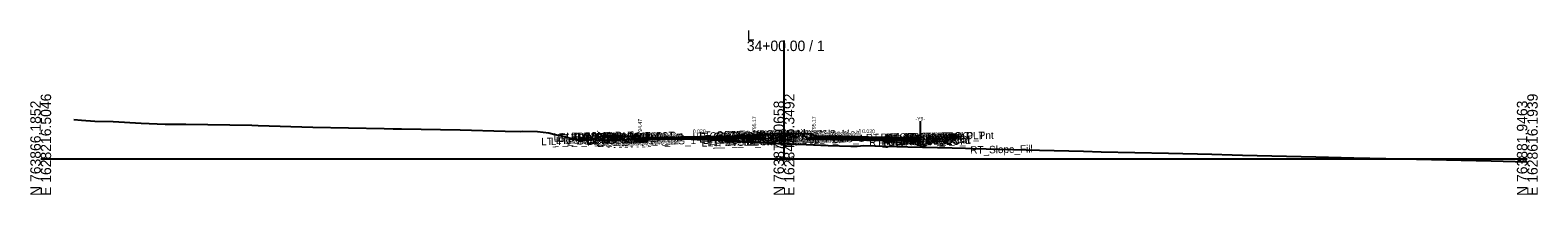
# Model space of a CAD drawing. Extents: x -26 to 4403, y -510 to 9556.
# Drawn here: x 1997.2 to 2402.8, y 3990.3 to 4034.5 of the extents above; entities that cross this region are included whole.
import ezdxf

# ---------------------------------------------------------------- set-up
doc = ezdxf.new("R2010")
doc.units = 0
for name, color, linetype in [('Default', 7, 'Continuous'), ('Exist CMT Pavement', 7, 'Continuous'), ('Exist Cross Section Cell', 7, 'Continuous'), ('Exist XS Center Line Elevation Label', 7, 'Continuous'), ('Exist XS Ground Line', 7, 'Continuous'), ('Prop CMT Conc Surface', 7, 'Continuous'), ('Prop CMT Concrete Structures', 7, 'Continuous'), ('Prop CMT Pvmt Course 1', 7, 'Continuous'), ('Prop CMT Pvmt Course 1 CG', 7, 'Continuous'), ('Prop CMT Pvmt Course 2', 7, 'Continuous'), ('Prop CMT Pvmt Course 2 Wedge', 7, 'Continuous'), ('Prop CMT Pvmt Course 3', 7, 'Continuous'), ('Prop CMT Pvmt Course 3 Wedge', 7, 'Continuous'), ('Prop CMT Pvmt Surface', 7, 'Continuous'), ('Prop CMT Shear Line', 7, 'Continuous'), ('Prop CMT Slope Grass', 7, 'Continuous'), ('Prop CMT Subgrade Earthwork', 7, 'Continuous'), ('Prop XS Hydro Elevations', 7, 'Continuous'), ('Prop XS SE Text', 7, 'Continuous'), ('Prop XS Side Slope Text', 7, 'Continuous'), ('Scratch_Level_0', 7, 'Continuous')]:
    doc.layers.add(name, color=color, linetype=linetype)

msp = doc.modelspace()

# ---------------------------------------------------------------- linework, layer by layer
at = {"layer": 'Exist CMT Pavement'}
msp.add_lwpolyline([(2163.26, 4005.26), (2164.99, 4005.27), (2171.83, 4005.32), (2178.45, 4005.16), (2181.73, 4005.08), (2187.45, 4004.71), (2191.25, 4004.52)], dxfattribs=at)
at = {"layer": 'Exist Cross Section Cell'}
for p, q in [((2200, 4000), (2200, 4031.72)), ((2000, 4000), (2200, 4000)), ((2200, 4000), (2400, 4000))]:
    msp.add_line(p, q, dxfattribs=at)
at = {"layer": 'Exist XS Ground Line'}
msp.add_lwpolyline([(2008.9, 4010.57), (2011.01, 4010.39), (2014.53, 4010.11), (2019.53, 4009.96), (2027.05, 4009.51), (2033.53, 4009.3), (2037.33, 4009.31), (2039.02, 4009.27), (2056.83, 4008.98), (2058.53, 4008.93), (2073.25, 4008.47), (2092.42, 4008.08), (2094.83, 4008.03), (2097.07, 4008), (2112.83, 4007.73), (2124.98, 4007.44), (2129.1, 4007.35), (2129.75, 4007.37), (2133.63, 4007.27), (2136.74, 4006.96), (2138.38, 4006.48), (2140.98, 4005.97), (2143.16, 4005.31), (2146.13, 4005.2), (2149.26, 4005.06), (2149.71, 4004.9), (2157.74, 4005.14), (2161.56, 4005.25), (2164.99, 4005.27), (2171.83, 4005.32), (2178.45, 4005.16), (2181.73, 4005.08), (2187.45, 4004.71), (2196.93, 4004.22), (2200, 4004.1), (2211.92, 4003.59), (2217.99, 4003.4), (2219.67, 4003.35), (2221.5, 4003.51), (2233.34, 4003.21), (2245.27, 4002.91), (2248.82, 4002.81), (2250.78, 4002.77), (2268.71, 4002.28), (2280.63, 4001.99), (2285.3, 4001.88), (2303.47, 4001.45), (2315.15, 4001.26), (2320.55, 4001), (2323.33, 4000.92), (2343.12, 4000.48), (2353.35, 4000.24), (2366.22, 3999.96), (2370.22, 3999.86), (2390.32, 3999.4), (2400, 3999.2)], dxfattribs=at)
at = {"layer": 'Prop CMT Conc Surface'}
for points in [[(2156.75, 4006.06), (2151.75, 4006.16)], [(2161.25, 4005.47), (2161.25, 4005.97), (2160.75, 4005.97)], [(2163.25, 4005.59), (2161.25, 4005.47)], [(2191.25, 4006.15), (2192, 4006.17), (2192, 4006.33), (2192.76, 4006.58)], [(2208.75, 4006.15), (2208, 4006.17), (2208, 4006.33), (2207.24, 4006.58)]]:
    msp.add_lwpolyline(points, dxfattribs=at)
at = {"layer": 'Prop CMT Concrete Structures'}
for points in [[(2151.75, 4005.83), (2151.75, 4006.16)], [(2151.75, 4006.16), (2156.75, 4006.06)], [(2156.75, 4005.73), (2151.75, 4005.83)], [(2156.75, 4006.06), (2156.75, 4005.73)], [(2163.25, 4005.59), (2161.25, 4005.47), (2161.25, 4005.97), (2160.75, 4005.97)], [(2160.75, 4005.97), (2160.75, 4004.96), (2163.25, 4005.01)], [(2163.25, 4005.01), (2163.25, 4005.59)], [(2191.25, 4006.15), (2192, 4006.17), (2192, 4006.33), (2192.76, 4006.58)], [(2191.25, 4005.57), (2191.25, 4006.15)], [(2192.76, 4005.6), (2191.25, 4005.57)], [(2192.76, 4006.58), (2192.76, 4005.6)], [(2208.75, 4006.15), (2208, 4006.17), (2208, 4006.33), (2207.24, 4006.58)], [(2207.24, 4006.58), (2207.24, 4005.6)], [(2207.24, 4005.6), (2208.75, 4005.57)], [(2208.75, 4005.57), (2208.75, 4006.15)], [(2236.75, 4005.01), (2236.75, 4005.59)]]:
    msp.add_lwpolyline(points, dxfattribs=at)
at = {"layer": 'Prop CMT Pvmt Course 1'}
for points in [[(2191.25, 4006.15), (2163.25, 4005.59)], [(2163.25, 4005.34), (2191.25, 4005.9)], [(2163.25, 4005.59), (2163.25, 4005.34), (2163.25, 4005.34)], [(2191.25, 4005.9), (2191.25, 4006.15)], [(2191.25, 4005.9), (2191.25, 4005.9)], [(2208.75, 4006.15), (2236.75, 4005.59)], [(2208.75, 4005.9), (2208.75, 4006.15)], [(2236.75, 4005.34), (2208.75, 4005.9)], [(2208.75, 4005.9), (2208.75, 4005.9), (2208.75, 4005.9)], [(2236.75, 4005.59), (2236.75, 4005.34)]]:
    msp.add_lwpolyline(points, dxfattribs=at)
at = {"layer": 'Prop CMT Pvmt Course 1 CG'}
for points in [[(2163.25, 4005.01), (2160.25, 4004.95), (2159.91, 4004.61)], [(2159.91, 4004.61), (2163.25, 4004.68)], [(2163.25, 4004.68), (2163.25, 4005.01)], [(2191.25, 4005.57), (2193.26, 4005.61), (2193.59, 4005.28)], [(2191.25, 4005.24), (2191.25, 4005.57)], [(2193.59, 4005.28), (2191.25, 4005.24)], [(2208.75, 4005.57), (2206.74, 4005.61), (2206.41, 4005.28)], [(2206.41, 4005.28), (2208.75, 4005.24)], [(2208.75, 4005.24), (2208.75, 4005.57)], [(2236.75, 4004.68), (2236.75, 4005.01)]]:
    msp.add_lwpolyline(points, dxfattribs=at)
at = {"layer": 'Prop CMT Pvmt Course 2'}
for points in [[(2163.25, 4005.01), (2163.25, 4005.01), (2163.25, 4005.34), (2163.25, 4005.34)], [(2163.25, 4005.34), (2163.25, 4005.01)], [(2191.25, 4005.9), (2191.25, 4005.9)], [(2208.75, 4005.57), (2208.75, 4005.9)], [(2208.75, 4005.9), (2236.75, 4005.34)], [(2236.75, 4005.01), (2208.75, 4005.57)], [(2236.75, 4005.34), (2236.75, 4005.01)]]:
    msp.add_lwpolyline(points, dxfattribs=at)
msp.add_lwpolyline([(2191.25, 4005.9), (2191.25, 4005.57), (2191.25, 4005.57)], close=True, dxfattribs=at)
at = {"layer": 'Prop CMT Pvmt Course 2 Wedge'}
for points in [[(2163.25, 4005.34), (2164.99, 4005.38), (2171.83, 4005.51), (2178.45, 4005.65), (2181.73, 4005.71), (2187.45, 4005.83), (2191.25, 4005.9)], [(2163.25, 4005.26), (2163.25, 4005.34)], [(2191.25, 4005.57), (2187.45, 4005.49), (2181.73, 4005.38), (2178.45, 4005.31), (2175.06, 4005.25), (2171.83, 4005.32), (2164.99, 4005.27), (2163.26, 4005.26)], [(2191.25, 4005.9), (2191.25, 4005.57)]]:
    msp.add_lwpolyline(points, dxfattribs=at)
at = {"layer": 'Prop CMT Pvmt Course 3'}
for points in [[(2163.25, 4005.01), (2163.25, 4005.01), (2163.25, 4004.68), (2163.25, 4004.68)], [(2163.25, 4004.68), (2163.25, 4005.01)], [(2191.25, 4005.57), (2191.25, 4005.57), (2191.25, 4005.24), (2191.25, 4005.24)], [(2191.25, 4005.24), (2191.25, 4005.57)], [(2208.75, 4005.57), (2236.75, 4005.01)], [(2208.75, 4005.24), (2208.75, 4005.57)], [(2236.75, 4004.68), (2208.75, 4005.24)], [(2236.75, 4005.01), (2236.75, 4004.68)]]:
    msp.add_lwpolyline(points, dxfattribs=at)
at = {"layer": 'Prop CMT Pvmt Course 3 Wedge'}
for points in [[(2175.05, 4005.25), (2178.45, 4005.31)], [(2191.25, 4004.51), (2187.45, 4004.71), (2181.73, 4005.08), (2178.45, 4005.16), (2175.05, 4005.25)], [(2178.45, 4005.31), (2181.73, 4005.38), (2187.45, 4005.49), (2191.25, 4005.57)], [(2191.25, 4005.57), (2191.25, 4004.51)]]:
    msp.add_lwpolyline(points, dxfattribs=at)
at = {"layer": 'Prop CMT Pvmt Surface'}
for points in [[(2191.25, 4006.15), (2163.25, 4005.59)], [(2208.75, 4006.15), (2236.75, 4005.59)]]:
    msp.add_lwpolyline(points, dxfattribs=at)
at = {"layer": 'Prop CMT Shear Line'}
msp.add_line((2236.75, 4003.79), (2236.75, 4010.05), dxfattribs=at)
at = {"layer": 'Prop CMT Slope Grass'}
for points in [[(2160.75, 4005.97), (2151.25, 4006.16), (2148.09, 4005.11)], [(2192.76, 4006.58), (2200, 4006.73)], [(2207.24, 4006.58), (2200, 4006.73)]]:
    msp.add_lwpolyline(points, dxfattribs=at)
at = {"layer": 'Prop CMT Subgrade Earthwork'}
msp.add_line((2236.75, 4004.68), (2236.75, 4003.12), dxfattribs=at)
for points in [[(2163.25, 4004.68), (2159.91, 4004.61), (2158.5, 4006.02)], [(2163.25, 4004.68), (2163.26, 4005.26)], [(2163.25, 4004.68), (2163.25, 4005.01)], [(2163.25, 4004.68), (2163.25, 4004.68)], [(2163.25, 4004.68), (2163.25, 4004.68)], [(2193.59, 4005.28), (2191.25, 4005.24)], [(2191.25, 4005.24), (2191.25, 4005.24)], [(2191.25, 4005.24), (2191.25, 4005.24)], [(2191.25, 4005.24), (2191.25, 4004.52)], [(2194.93, 4006.63), (2193.59, 4005.28)], [(2205.07, 4006.63), (2206.41, 4005.28)], [(2206.41, 4005.28), (2208.75, 4005.24)], [(2208.75, 4005.24), (2236.75, 4004.68)], [(2208.75, 4005.24), (2208.75, 4005.24)], [(2208.75, 4005.24), (2208.75, 4005.24)], [(2236.75, 4004.68), (2236.75, 4004.68)]]:
    msp.add_lwpolyline(points, dxfattribs=at)

# ---------------------------------------------------------------- texts
at = {"layer": 'Default'}
msp.add_text('-', height=0.0001, dxfattribs=at).set_placement((2000, 4000))
at = {"layer": 'Exist Cross Section Cell'}
for s, p in [('L', (2190, 4031.72)), ('34+00.00 / 1', (2190, 4028.92))]:
    msp.add_text(s, height=2.8, dxfattribs=at).set_placement(p)
for s, p in [('E 1628216.5046', (2002.8, 3990)), ('E 1628416.3492', (2202.8, 3990)), ('E 1628616.1939', (2402.8, 3990)), ('N 763866.1852', (2000, 3990)), ('N 763874.0658', (2200, 3990)), ('N 763881.9463', (2400, 3990))]:
    msp.add_text(s, height=2.8, rotation=90, dxfattribs=at).set_placement(p)
at = {"layer": 'Exist XS Center Line Elevation Label'}
msp.add_text('793.10', height=1.2, dxfattribs=at).set_placement((2197.69, 3999.5))
at = {"layer": 'Prop XS Hydro Elevations'}
for s, rotation, p in [('794.47', 90, (2161.75, 4006.47)), ('795.17', 90, (2192.5, 4007.17)), ('795.17', 90, (2208.5, 4007.17)), ('-Y9-', 360, (2235.36, 4010.23))]:
    msp.add_text(s, height=1, rotation=rotation, dxfattribs=at).set_placement(p)
at = {"layer": 'Prop XS SE Text'}
for rotation, p in [(1.1458, (2175.48, 4006.84)), (358.8543, (2221.02, 4006.91))]:
    msp.add_text('0.020', height=1, rotation=rotation, dxfattribs=at).set_placement(p)
at = {"layer": 'Prop XS Side Slope Text'}
msp.add_text('3:1', height=1, rotation=18.4323, dxfattribs=at).set_placement((2148.68, 4006.1))
at = {"layer": 'Scratch_Level_0'}
for s, p in [('LT_PV_Sub_Tie_Out', (2134.68, 4003.6)), ('LT_PV_OEEOP_EG', (2137.28, 4003.65)), ('LT_SDWK_Out_Top', (2138.01, 4004.89)), ('LT_SDWK_Out_Bot', (2138.04, 4004.56)), ('LT_Slope_Fill', (2138.63, 4003.92)), ('LT_Sub_Trench_Out_DLT', (2139.09, 4004.63)), ('LT_CSLP_Pnt', (2141.45, 4004.97)), ('34+00.00', (2143.78, 4004.81)), ('LT_SDWK_In_Top', (2144.63, 4004.82)), ('LT_SDWK_In_Bot', (2144.66, 4004.49)), ('LT_CG1_Shelf_Out', (2146.82, 4003.68)), ('LT_CG_Top_Face', (2148.53, 4004.72)), ('LT_CG_Top_BOC', (2149.06, 4004.74)), ('LT_CG_Bot_BOC', (2149.09, 4003.73)), ('LT_Sub_OEOT_CG_1', (2149.49, 4003.4)), ('LT_CG_Top_Gut', (2149.51, 4004.24)), ('LT_Sub_OEOP', (2150.04, 4003.41)), ('LT_Sub_OEEOP', (2152.48, 4003.46)), ('LT_PV2_OEEOP', (2152.58, 4004.13)), ('LT_PV3_OEEOP', (2152.58, 4003.8)), ('34+00.00', (2153.16, 4004.85)), ('LT_CG_Bot_IE', (2153.19, 4003.81)), ('LT_Sub_OEOT', (2153.35, 4003.48)), ('LT_PV2_OEOT', (2153.45, 4004.15)), ('LT_PV3_OEOT', (2153.45, 4003.81)), ('LT_PV1_OEOT', (2154.01, 4004.41)), ('34+00.00', (2154.24, 4004.84)), ('LT_CG_Top_Face_Med', (2175.39, 4005)), ('LT_CG_Top_Gut_Med', (2176.37, 4004.86)), ('LT_CG_Top_BOC_Med', (2177.18, 4005.27)), ('LT_CG_Bot_BOC_Med', (2177.21, 4004.29)), ('LT_CG_Bot_IE_Med', (2177.34, 4004.29)), ('LT_PV_Sub_Tie_In', (2177.84, 4003.25)), ('LT_Sub_IEOT_CG_1', (2178.14, 4003.97)), ('LT_PV_IEEOP_EG', (2179.46, 4003.28)), ('LT_Sub_IEEOP', (2181.13, 4004.03)), ('LT_PV2_IEEOP', (2181.22, 4004.7)), ('LT_PV3_IEEOP', (2181.22, 4004.37)), ('LT_CG1_Shelf_In', (2181.46, 4004.37)), ('LT_Sub_PGL', (2182.39, 4004.06)), ('LT_PV2_PGL', (2182.48, 4004.73)), ('LT_PV3_PGL', (2182.48, 4004.39)), ('LT_PV1_PGL', (2183.05, 4004.99)), ('LT_Sub_DLT_In', (2183.9, 4005.41)), ('34+00.00', (2184.12, 4005.01)), ('34+00.00', (2184.44, 4005.02)), ('LT_Sub_IEOP', (2184.36, 4004.1)), ('MD_Crown Point', (2187.09, 4005.47)), ('34+00.00', (2187.82, 4005.49)), ('34+00.00', (2189.39, 4005.52)), ('RT_CG_Top_Face_Med', (2191.35, 4005)), ('RT_CG_Top_BOC_Med', (2191.61, 4005.27)), ('RT_CG_Bot_BOC_Med', (2191.64, 4004.29)), ('RT_CG_Top_Gut_Med', (2192.32, 4004.85)), ('RT_Sub_DLT_In', (2193.99, 4005.41)), ('34+00.00', (2194.8, 4005.56)), ('RT_CG_Bot_IE_Med', (2194.79, 4004.29)), ('RT_CG1_Shelf_In', (2194.89, 4004.37)), ('RT_Sub_IEOT_CG_1', (2195.59, 4003.97)), ('RT_Sub_IEOP', (2197.14, 4004.1)), ('RT_Sub_OEEOP', (2197.94, 4004.02)), ('RT_PV2_OEEOP', (2198.03, 4004.69)), ('RT_PV3_OEEOP', (2198.03, 4004.36)), ('RT_Sub_IEEOP', (2198.58, 4004.03)), ('RT_PV2_IEEOP', (2198.68, 4004.7)), ('RT_Sub_PGL', (2199.84, 4004.06)), ('RT_PV2_PGL', (2199.94, 4004.73)), ('RT_PV1_PGL', (2200.5, 4004.99)), ('34+00.00', (2200.9, 4005.29)), ('RT_Sub_Trench_Out_DLT', (2222.04, 4004.63)), ('RT_Sub_OEOT_CG_1', (2222.95, 4003.4)), ('RT_CG_Top_Face', (2225.99, 4004.72)), ('RT_CG1_Shelf_Out', (2226.28, 4003.68)), ('RT_CG_Bot_IE', (2226.64, 4003.81)), ('RT_Sub_OEOT', (2226.8, 4003.48)), ('RT_PV2_OEOT', (2226.9, 4004.15)), ('RT_PV3_OEOT', (2226.9, 4003.81)), ('RT_CG_Top_Gut', (2226.96, 4004.24)), ('RT_PV1_OEOT', (2227.47, 4004.41)), ('RT_CG_Top_BOC', (2227.51, 4004.74)), ('RT_CG_Bot_BOC', (2227.54, 4003.73)), ('RT_Sub_OEOP', (2230.17, 4003.41)), ('34+00.00', (2232.17, 4004.84)), ('34+00.00', (2234.25, 4004.87)), ('RT_CSLP_Pnt', (2238.9, 4004.97)), ('RT_Slope_Fill', (2250.15, 4001.34))]:
    msp.add_text(s, height=2, rotation=1.1458, dxfattribs=at).set_placement(p)

doc.saveas('drawing.dxf')
